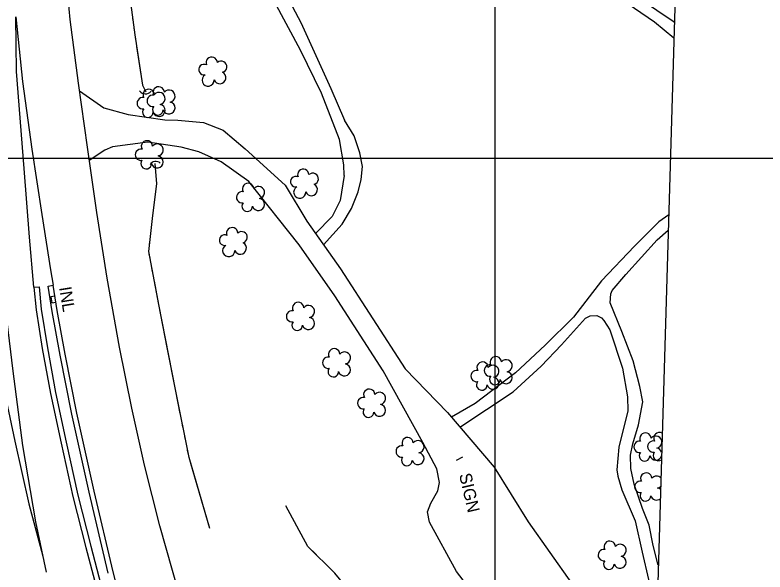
# Model space of a CAD drawing. Extents: x 353423 to 364002, y 127000 to 201942.
# Drawn here: x 362264.5 to 362632.2, y 148297 to 148570.1 of the extents above; entities that cross this region are included whole.
import ezdxf

# ---------------------------------------------------------------- set-up
doc = ezdxf.new("R2010")
doc.units = 0
for name, color, linetype in [('E_DTM_SlopeBottom', 7, 'Continuous'), ('E_DTM_SlopeTop', 7, 'Continuous'), ('E_FEN_Generic', 7, 'Continuous'), ('E_LAND_BrushLine', 7, 'Continuous'), ('E_LAND_TreeLine', 7, 'Continuous'), ('E_MISCPROP', 7, 'Continuous'), ('E_RDWY_Gravel', 7, 'Continuous'), ('E_STRUCT_WingWall', 7, 'Continuous')]:
    doc.layers.add(name, color=color, linetype=linetype)

msp = doc.modelspace()

# ---------------------------------------------------------------- linework, layer by layer
at = {"layer": 'E_DTM_SlopeBottom'}
msp.add_lwpolyline([(362282.55, 148428.95), (362284.52, 148429.27), (362284.04, 148432.23), (362282.06, 148431.91), (362282.55, 148428.95)], dxfattribs=at)
for centre, radius, start, end in [((362328.51, 148534.98), 3.55, 214.4788, 320.7184), ((362333.47, 148495.22), 3.14, 45.4141, 151.6537)]:
    msp.add_arc(centre, radius, start, end, dxfattribs=at)
at = {"layer": 'E_DTM_SlopeTop'}
for points in [[(362238.64, 148692.07), (362238.03, 148670.12), (362238.07, 148636.98), (362238.47, 148608.21), (362239, 148579.59), (362240.56, 148548.47), (362241.31, 148527.1), (362243.48, 148485.23), (362245.98, 148457.76), (362250.15, 148429.58), (362255.36, 148403.2), (362260.16, 148381.28), (362264.37, 148361.17), (362271.31, 148330.39), (362278.16, 148304.76)], [(362254.24, 148691.01), (362253.1, 148663.22), (362252.27, 148625.69), (362252.27, 148590.04), (362252.99, 148557.74), (362253.56, 148541.89), (362251.36, 148519.98), (362254.03, 148474.26), (362258.67, 148434.69), (362263.5, 148395.43), (362268.16, 148358.94), (362274.55, 148321.65), (362279.84, 148296.92)], [(362365.93, 148214.9), (362358.93, 148237.11), (362348.26, 148274.74), (362335.53, 148319.59), (362328.04, 148349.33), (362321.71, 148377.28), (362315.79, 148407.21), (362309.75, 148441.07), (362304.59, 148473.31), (362299.96, 148505.3), (362295.61, 148536.63), (362291.61, 148567.93), (362288.52, 148599.51), (362285.14, 148629.67), (362281.69, 148658.64), (362279.98, 148676.96), (362279.12, 148689.31)], [(362273.77, 148436.59), (362271.52, 148461.26), (362268.93, 148494.94), (362265.15, 148542.36), (362264.96, 148569.27), (362268.12, 148537.45), (362272.81, 148504.36), (362277.65, 148472.28), (362281.97, 148445.11), (362283.16, 148437.63)], [(362273.77, 148436.59), (362274.9, 148425.49), (362277.88, 148406.56), (362281.96, 148384.52), (362287.13, 148360.11), (362292.86, 148334.04), (362299.27, 148308.98), (362309.27, 148270.81), (362319.1, 148234.35), (362328.21, 148201.33), (362329.31, 148199.78), (362330.91, 148198.49), (362333.02, 148198.44), (362334.67, 148199.13), (362336.27, 148200.81), (362336.56, 148202.77), (362334.03, 148218.56), (362323.47, 148254.67), (362312.54, 148297.02), (362303.27, 148336.66), (362294.78, 148374.89), (362289.05, 148403.75), (362285.18, 148425.2), (362283.16, 148437.63)], [(362273.77, 148436.59), (362276.26, 148436.84), (362277.38, 148425.81), (362280.34, 148406.98), (362284.41, 148385.01), (362289.58, 148360.64), (362295.3, 148334.62), (362301.69, 148309.6), (362311.68, 148271.46)], [(362310.11, 148296.43), (362300.84, 148336.1), (362292.33, 148374.38), (362286.59, 148403.28), (362282.72, 148424.77), (362280.69, 148437.23), (362283.16, 148437.63)]]:
    msp.add_lwpolyline(points, dxfattribs=at)
at = {"layer": 'E_FEN_Generic'}
for centre, radius, start, end in [((362360.92, 148546.75), 2.78, 1.1954, 202.2064), ((362357.2, 148543.35), 2.61, 63.9035, 281.8361), ((362365.57, 148544.75), 2.78, 284.5183, 132.2913), ((362364.91, 148539.42), 2.97, 201.5475, 62.7813), ((362359.18, 148538.2), 2.97, 119.1983, 2.1715), ((362334.95, 148532.17), 2.78, 2.305, 210.078), ((362330.05, 148531), 2.78, 2.305, 210.078), ((362332.02, 148528.05), 2.78, 78.982, 279.993), ((362335.12, 148529.22), 2.97, 279.3341, 140.568), ((362340.02, 148530.39), 2.97, 279.3341, 140.568), ((362327.11, 148526.88), 2.78, 78.982, 279.993), ((362340.01, 148524.54), 2.97, 196.9849, 79.9582), ((362329.64, 148522.52), 2.61, 141.6901, 359.6227), ((362334.55, 148523.69), 2.61, 141.6901, 359.6227), ((362335.1, 148523.37), 2.97, 196.9849, 79.9582), ((362329.18, 148505.73), 2.78, 2.305, 210.078), ((362334.25, 148503.96), 2.97, 279.3341, 140.568), ((362326.25, 148501.61), 2.78, 78.982, 279.993), ((362334.23, 148498.1), 2.97, 196.9849, 79.9582), ((362328.78, 148497.25), 2.61, 141.6901, 359.6227), ((362405.83, 148491.78), 2.78, 1.1954, 202.2064), ((362402.1, 148488.39), 2.61, 63.9035, 281.8361), ((362410.48, 148489.79), 2.78, 284.5183, 132.2913), ((362378.78, 148484.86), 2.78, 2.305, 210.078), ((362409.81, 148484.45), 2.97, 201.5475, 62.7813), ((362375.84, 148480.74), 2.78, 78.982, 279.993), ((362383.85, 148483.08), 2.97, 279.3341, 140.568), ((362404.09, 148483.23), 2.97, 119.1983, 2.1715), ((362383.83, 148477.23), 2.97, 196.9849, 79.9582), ((362378.37, 148476.38), 2.61, 141.6901, 359.6227), ((362370.99, 148463.12), 2.78, 1.1954, 202.2064), ((362367.27, 148459.73), 2.61, 63.9035, 281.8361), ((362375.64, 148461.13), 2.78, 284.5183, 132.2913), ((362369.25, 148454.57), 2.97, 119.1983, 2.1715), ((362374.98, 148455.79), 2.97, 201.5475, 62.7813), ((362403.29, 148426.49), 2.78, 2.305, 210.078), ((362408.36, 148424.72), 2.97, 279.3341, 140.568), ((362400.35, 148422.37), 2.78, 78.982, 279.993), ((362408.34, 148418.86), 2.97, 196.9849, 79.9582), ((362402.88, 148418.01), 2.61, 141.6901, 359.6227), ((362420.97, 148403.73), 2.78, 2.305, 210.078), ((362418.04, 148399.61), 2.78, 78.982, 279.993), ((362426.05, 148401.96), 2.97, 279.3341, 140.568), ((362500.23, 148399.91), 2.78, 2.305, 210.078), ((362426.03, 148396.1), 2.97, 196.9849, 79.9582), ((362493.76, 148397.2), 2.78, 2.305, 210.078), ((362497.29, 148395.78), 2.78, 78.982, 279.993), ((362498.83, 148395.43), 2.97, 279.3341, 140.568), ((362505.3, 148398.13), 2.97, 279.3341, 140.568), ((362420.57, 148395.25), 2.61, 141.6901, 359.6227), ((362490.83, 148393.08), 2.78, 78.982, 279.993), ((362505.28, 148392.28), 2.97, 196.9849, 79.9582), ((362498.81, 148389.57), 2.97, 196.9849, 79.9582), ((362499.83, 148391.43), 2.61, 141.6901, 359.6227), ((362493.36, 148388.72), 2.61, 141.6901, 359.6227), ((362438.19, 148383.91), 2.78, 2.305, 210.078), ((362443.27, 148382.14), 2.97, 279.3341, 140.568), ((362435.26, 148379.79), 2.78, 78.982, 279.993), ((362437.79, 148375.43), 2.61, 141.6901, 359.6227), ((362443.25, 148376.28), 2.97, 196.9849, 79.9582), ((362573.61, 148362.46), 2.78, 2.305, 210.078), ((362580.42, 148362.61), 2.78, 59.0975, 210.078), ((362457.02, 148360.2), 2.78, 2.305, 210.078), ((362462.09, 148358.43), 2.97, 279.3341, 140.568), ((362577.48, 148358.49), 2.78, 78.982, 279.993), ((362578.69, 148360.69), 2.97, 279.3341, 140.568), ((362454.09, 148356.08), 2.78, 78.982, 279.993), ((362570.68, 148358.34), 2.78, 78.982, 279.993), ((362578.67, 148354.83), 2.97, 13.3579, 79.9582), ((362462.08, 148352.57), 2.97, 196.9849, 79.9582), ((362573.21, 148353.98), 2.61, 141.6901, 359.6227), ((362578.67, 148354.83), 2.97, 196.9849, 343.2516), ((362580.01, 148354.13), 2.61, 141.6901, 303.5466), ((362456.62, 148351.72), 2.61, 141.6901, 359.6227), ((362574.02, 148342.85), 2.78, 2.305, 210.078), ((362579.09, 148341.07), 2.97, 44.8393, 140.568), ((362571.08, 148338.73), 2.78, 78.982, 279.993), ((362573.61, 148334.37), 2.61, 141.6901, 359.6227), ((362579.09, 148341.07), 2.97, 279.3341, 311.7703), ((362579.07, 148335.22), 2.97, 48.8433, 79.9582), ((362579.07, 148335.22), 2.97, 196.9849, 307.7663), ((362556.12, 148309.38), 2.78, 2.305, 210.078), ((362561.19, 148307.6), 2.97, 279.3341, 140.568), ((362553.18, 148305.25), 2.78, 78.982, 279.993), ((362555.71, 148300.89), 2.61, 141.6901, 359.6227), ((362561.17, 148301.74), 2.97, 196.9849, 79.9582)]:
    msp.add_arc(centre, radius, start, end, dxfattribs=at)
at = {"layer": 'E_LAND_BrushLine'}
msp.add_line((362483.91, 148353.27), (362480.82, 148351.74), dxfattribs=at)
at = {"layer": 'E_LAND_TreeLine'}
for p, q in [((362500, 147000), (362500, 149500)), ((362500, 147500), (362500, 149000)), ((358000, 148500), (363000, 148500)), ((361500, 148500), (363000, 148500))]:
    msp.add_line(p, q, dxfattribs=at)
at = {"layer": 'E_MISCPROP'}
for points in [[(362425.82, 148491.44), (362425.67, 148496.6), (362423.67, 148509.15), (362414.85, 148531.78), (362404.51, 148552.82), (362384.56, 148590.23), (362381.45, 148599.49), (362382.6, 148607.89), (362385.88, 148613.09), (362390.8, 148617.85), (362403.4, 148626.12), (362409.68, 148627.62), (362417.5, 148627.8), (362423.87, 148627.38), (362442.32, 148626.01), (362469.6, 148625.15), (362479.04, 148622.85), (362494.85, 148614.74), (362519.84, 148604.74), (362547.04, 148592.8), (362571.17, 148578), (362587.17, 148567.06), (362587.81, 148566.61)], [(362587.58, 148558.78), (362578.14, 148566.69), (362561.52, 148578.11), (362543.94, 148589.72), (362521.75, 148599.26), (362494.93, 148609.1), (362475.37, 148617.04), (362466, 148619.18), (362453.28, 148619.43), (362428.22, 148621.79), (362419.28, 148623.11), (362411.19, 148623.98), (362405.99, 148623.07), (362401.74, 148620.57), (362398.12, 148618.1), (362390.2, 148610.05), (362387.74, 148602.76), (362387.68, 148599.15), (362388.61, 148595.45), (362390.07, 148592.72), (362395, 148584.84), (362404.56, 148566.4), (362419.3, 148534.1), (362426.07, 148518.55)], [(362296.11, 148533.03), (362308.01, 148524.57), (362320.04, 148521.29), (362338, 148518.8), (362344.27, 148518.64), (362356.84, 148517.37), (362366.56, 148513.68), (362377.33, 148504.54), (362396.96, 148486.68), (362407.64, 148469.05), (362424.12, 148445.59), (362455.86, 148396.65), (362476.57, 148375.15), (362499.4, 148348.44), (362516.11, 148321.63), (362537.33, 148291.46), (362543.3, 148288.18), (362550.26, 148286.6), (362561.7, 148285.44), (362579.48, 148285.12)], [(362415.75, 148457.5), (362424.86, 148467.54), (362429.48, 148475.18), (362432.78, 148483.36), (362434.17, 148489.45), (362434.88, 148495.9), (362433.6, 148502.61), (362430.73, 148510.91), (362426.07, 148518.55)], [(362515.37, 148252.53), (362481.04, 148297.3), (362467.67, 148321.41), (362466.71, 148326.54), (362468.34, 148330.71), (362471.74, 148336.72), (362472.62, 148340.94), (362471.36, 148347.61), (362464.51, 148360.49), (362444.97, 148395.71), (362421.33, 148432.35), (362403.9, 148457.48), (362379.12, 148488.46), (362365.55, 148498.12), (362354.68, 148503.06), (362345.98, 148505.36), (362329.65, 148507.71), (362312.26, 148505.41), (362308.54, 148503.91), (362300.9, 148498.81)], [(362425.82, 148491.44), (362423.96, 148479.24), (362420.06, 148471.24), (362411.85, 148463.05)], [(362585.01, 148472.12), (362580.16, 148468.68), (362568.2, 148456.83), (362552.11, 148439.83), (362538.32, 148422.02), (362524.38, 148408.19), (362509.92, 148394.7), (362490.1, 148379.67), (362478.52, 148372.88)], [(362579.93, 148300.39), (362577.48, 148309.9), (362575.47, 148319.89), (362572.18, 148328.16), (362568.13, 148340.1), (362566.4, 148347.67), (362566.26, 148354.26), (362567.47, 148359.83), (362570.14, 148369.21), (362572.27, 148380.45), (362570.9, 148387.99), (362567.52, 148400.46), (362562.06, 148414.85), (362556.25, 148428.94), (362556.61, 148433.45), (362557.27, 148435.05), (362564.05, 148442.93), (362579.29, 148459.91), (362584.79, 148464.54)], [(362482.62, 148368.07), (362508.73, 148385.33), (362522.5, 148397.93), (362532.41, 148408.43), (362544.3, 148421.49), (362546.48, 148422.65), (362549.83, 148422.82), (362552.12, 148421.68), (362553.29, 148420.35), (362556.23, 148415.69), (362562.34, 148396.98), (362564.84, 148382.91), (362564.98, 148376.04), (362560.61, 148358.18), (362559.53, 148347.04), (362560.05, 148343.99), (362562.03, 148337.33), (362568.55, 148322.07), (362571.97, 148306.78), (362575.15, 148293.37), (362574, 148285.22)]]:
    msp.add_lwpolyline(points, dxfattribs=at)
at = {"layer": 'E_RDWY_Gravel'}
msp.add_lwpolyline([(362590.81, 148668.03), (362562.64, 147716.17)], dxfattribs=at)
at = {"layer": 'E_STRUCT_WingWall'}
for points in [[(362316.1, 148657.2), (362315.66, 148652.53), (362315.45, 148636.66), (362315.81, 148612.98), (362319.54, 148588.89), (362323.18, 148560.39), (362327.06, 148535.74), (362328.66, 148532.49)], [(362322.11, 148568.76), (362322.31, 148567.2)], [(362322.71, 148564.07), (362322.91, 148562.51)], [(362323.34, 148559.39), (362323.58, 148557.83)], [(362324.07, 148554.72), (362327.06, 148535.74), (362328.66, 148532.49)], [(362359.98, 148318.39), (362349.84, 148353.05), (362343.14, 148386.49), (362334.97, 148428.21), (362330.06, 148454.13), (362332.01, 148471.77), (362333.95, 148487.32), (362333.21, 148497.24)], [(362331.2, 148464.41), (362332.01, 148471.77), (362333.95, 148487.32), (362333.21, 148497.24)], [(362330.45, 148457.61), (362330.7, 148459.88)], [(362330.68, 148450.85), (362330.26, 148453.09)], [(362331.96, 148444.12), (362331.53, 148446.37)], [(362339.1, 148407.15), (362334.97, 148428.21), (362332.81, 148439.64)], [(362345.5, 148374.69), (362343.14, 148386.49), (362339.1, 148407.15)], [(362346.85, 148367.98), (362346.4, 148370.21)], [(362348.19, 148361.26), (362347.74, 148363.5)], [(362349.54, 148354.55), (362349.09, 148356.79)], [(362359.98, 148318.39), (362350.69, 148350.14)], [(362502.22, 148214.76), (362499.99, 148223.11), (362490.28, 148232.21), (362472.8, 148246.18), (362456.32, 148261.52), (362437.55, 148276.75), (362421.29, 148296.48), (362408.02, 148309.52), (362397.23, 148329.42)], [(362412.28, 148305.33), (362408.02, 148309.52), (362397.23, 148329.42)], [(362416.5, 148301.19), (362415.1, 148302.57)], [(362420.72, 148297.04), (362419.32, 148298.42)]]:
    msp.add_lwpolyline(points, dxfattribs=at)

# ---------------------------------------------------------------- texts
at = {"layer": 'E_DTM_SlopeBottom'}
msp.add_text('INL', height=6, rotation=279.2605, dxfattribs=at).set_placement((362286.1, 148436.46))
at = {"layer": 'E_LAND_BrushLine'}
msp.add_text('SIGN', height=6, rotation=283.1238, dxfattribs=at).set_placement((362482.21, 148344.72))

doc.saveas('drawing.dxf')
